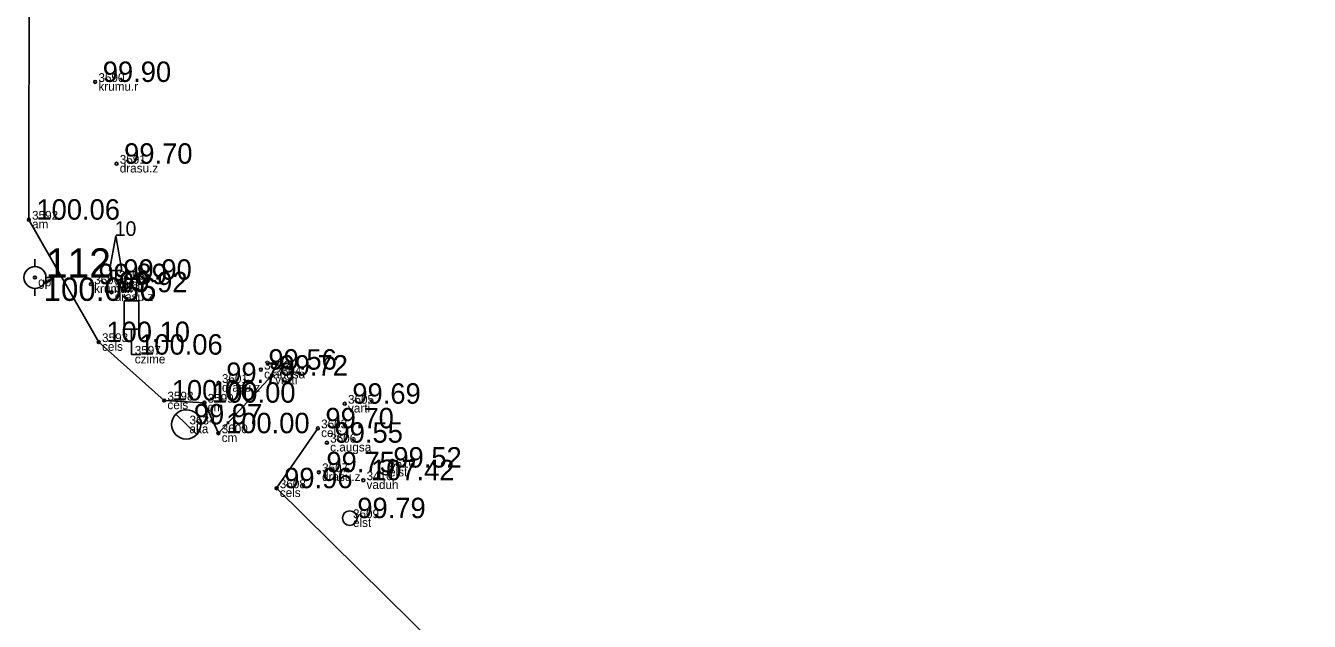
# Model space of a CAD drawing. Extents: x 614911 to 615803, y 262110 to 264311.
# Drawn here: x 615616.63 to 615660.6, y 264098.15 to 264118.54 of the extents above; entities that cross this region are included whole.
import ezdxf

# ---------------------------------------------------------------- set-up
doc = ezdxf.new("R2010")
doc.units = 0
for name, color, linetype in [('Level 1', 7, 'Continuous'), ('Level 12', 7, 'Continuous'), ('Level 16', 7, 'Continuous'), ('Level 18', 7, 'Continuous'), ('Level 19', 7, 'Continuous'), ('Level 37', 7, 'Continuous'), ('Level 53', 7, 'Continuous'), ('Level 54', 7, 'Continuous'), ('Level 57', 7, 'Continuous'), ('Level 58', 7, 'Continuous')]:
    doc.layers.add(name, color=color, linetype=linetype)

msp = doc.modelspace()

# ---------------------------------------------------------------- linework, layer by layer
at = {"layer": 'Level 1'}
for q in [(615619.713, 264110.165), (615619.923, 264109.845)]:
    msp.add_line((615619.713, 264109.845), q, dxfattribs=at)
msp.add_lwpolyline([(615619.503, 264110.165), (615619.923, 264110.165), (615619.713, 264111.345)], close=True, dxfattribs=at)
at = {"layer": 'Level 12'}
msp.add_line((615621.768, 264105.238), (615622.486, 264104.542), dxfattribs=at)
msp.add_circle((615622.127, 264104.89), 0.5, dxfattribs=at)
at = {"layer": 'Level 16'}
for p, q in [((615620.498, 264109.126), (615619.998, 264109.126)), ((615619.998, 264108.157), (615619.998, 264109.126)), ((615620.498, 264108.157), (615620.498, 264109.126)), ((615620.498, 264108.157), (615619.998, 264108.157)), ((615620.252, 264108.157), (615620.252, 264107.279)), ((615620.252, 264107.279), (615620.567, 264107.279))]:
    msp.add_line(p, q, dxfattribs=at)
at = {"layer": 'Level 18'}
for centre in [(615628.961, 264103.412), (615627.727, 264101.68)]:
    msp.add_circle(centre, 0.25, dxfattribs=at)
at = {"layer": 'Level 19'}
for p, q in [((615616.944, 264110.296), (615616.944, 264110.546)), ((615617.319, 264109.921), (615617.569, 264109.921)), ((615616.944, 264109.296), (615616.944, 264109.546))]:
    msp.add_line(p, q, dxfattribs=at)
for radius in [0.375, 0.05]:
    msp.add_circle((615616.944, 264109.921), radius, dxfattribs=at)
at = {"layer": 'Level 37'}
for points in [[(615625.063, 264106.562), (615623.229, 264104.588), (615622.747, 264105.634), (615621.37, 264105.71), (615619.131, 264107.71), (615616.734, 264111.901), (615616.748, 264121.153), (615617.254, 264127.034), (615619.687, 264135.318), (615625.708, 264142.666), (615632.784, 264145.968), (615640.605, 264144.932), (615648.422, 264143.136), (615670.375, 264124.985), (615688.06, 264110.762), (615709.564, 264094.167), (615727.03, 264081.038), (615738.779, 264072.364)], [(615637.311, 264090.77), (615625.22, 264102.705), (615626.635, 264104.756)]]:
    msp.add_lwpolyline(points, dxfattribs=at)
at = {"layer": 'Level 57'}
for centre in [(615619.007, 264116.617), (615619.739, 264113.817), (615616.734, 264111.901), (615618.861, 264109.694), (615619.568, 264109.417), (615619.131, 264107.71), (615624.682, 264106.766), (615623.237, 264106.311), (615625.063, 264106.562), (615621.37, 264105.71), (615622.747, 264105.634), (615627.556, 264105.599), (615623.229, 264104.588), (615626.635, 264104.756), (615626.945, 264104.264), (615626.668, 264103.253), (615625.22, 264102.705), (615628.192, 264102.979)]:
    msp.add_circle(centre, 0.05, dxfattribs=at)
at = {"layer": 'Level 58'}
for centre in [(615619.007, 264116.617), (615619.739, 264113.817), (615616.734, 264111.901), (615618.861, 264109.694), (615619.568, 264109.417), (615619.131, 264107.71), (615624.682, 264106.766), (615623.237, 264106.311), (615625.063, 264106.562), (615621.37, 264105.71), (615622.747, 264105.634), (615627.556, 264105.599), (615623.229, 264104.588), (615626.635, 264104.756), (615626.945, 264104.264), (615626.668, 264103.253), (615625.22, 264102.705), (615628.192, 264102.979)]:
    msp.add_circle(centre, 0.05, dxfattribs=at)

# ---------------------------------------------------------------- texts
at = {"layer": 'Level 1'}
msp.add_text(' 10', height=0.5, dxfattribs=at).set_placement((615619.488, 264111.345))
at = {"layer": 'Level 19'}
for s, height, p in [(' 112', 1, (615616.944, 264109.921)), (' 100.056', 0.8, (615616.944, 264109.121))]:
    msp.add_text(s, height=height, dxfattribs=at).set_placement(p)
at = {"layer": 'Level 53'}
for s, p in [(' krumu.r', (615619.007, 264116.317)), (' drasu.z', (615619.739, 264113.517)), (' am', (615616.734, 264111.601)), (' gp', (615616.944, 264109.621)), (' tuja', (615619.713, 264109.545)), (' krumu.r', (615618.861, 264109.394)), (' drasu.z', (615619.568, 264109.117)), (' cels', (615619.131, 264107.41)), (' czime', (615620.252, 264106.979)), (' c.augsa', (615624.682, 264106.466)), (' drasu.z', (615623.237, 264106.011)), (' varti', (615625.063, 264106.262)), (' cels', (615621.37, 264105.41)), (' cm', (615622.747, 264105.334)), (' varti', (615627.556, 264105.299)), (' aka', (615622.127, 264104.59)), (' cm', (615623.229, 264104.288)), (' cels', (615626.635, 264104.456)), (' c.augsa', (615626.945, 264103.964)), (' drasu.z', (615626.668, 264102.953)), (' elst', (615628.961, 264103.112)), (' cels', (615625.22, 264102.405)), (' vaduh', (615628.192, 264102.679)), (' elst', (615627.727, 264101.38))]:
    msp.add_text(s, height=0.3, dxfattribs=at).set_placement(p)
at = {"layer": 'Level 54'}
for s, p in [(' 3590', (615619.007, 264116.617)), (' 3591', (615619.739, 264113.817)), (' 3592', (615616.734, 264111.901)), (' 3596', (615618.861, 264109.694)), (' 3595', (615619.713, 264109.845)), (' 3594', (615619.568, 264109.417)), (' 3593', (615619.131, 264107.71)), (' 3597', (615620.252, 264107.279)), (' 3602', (615624.682, 264106.766)), (' 3604', (615625.063, 264106.562)), (' 3601', (615623.237, 264106.311)), (' 3598', (615621.37, 264105.71)), (' 3599', (615622.747, 264105.634)), (' 3605', (615627.556, 264105.599)), (' 3634', (615622.127, 264104.89)), (' 3603', (615626.635, 264104.756)), (' 3600', (615623.229, 264104.588)), (' 3606', (615626.945, 264104.264)), (' 3610', (615628.961, 264103.412)), (' 3607', (615626.668, 264103.253)), (' 3410', (615628.192, 264102.979)), (' 3608', (615625.22, 264102.705)), (' 3609', (615627.727, 264101.68))]:
    msp.add_text(s, height=0.3, dxfattribs=at).set_placement(p)
at = {"layer": 'Level 58'}
for s, p in [(' 99.90', (615619.007, 264116.617)), (' 99.70', (615619.739, 264113.817)), (' 100.06', (615616.734, 264111.901)), (' 99.89', (615618.861, 264109.694)), (' 99.90', (615619.713, 264109.845)), (' 99.92', (615619.568, 264109.417)), (' 100.10', (615619.131, 264107.71)), (' 100.06', (615620.252, 264107.279)), (' 99.56', (615624.682, 264106.766)), (' 99.72', (615625.063, 264106.562)), (' 99.79', (615623.237, 264106.311)), (' 100.06', (615621.37, 264105.71)), (' 100.00', (615622.747, 264105.634)), (' 99.69', (615627.556, 264105.599)), (' 99.97', (615622.127, 264104.89)), (' 99.70', (615626.635, 264104.756)), (' 100.00', (615623.229, 264104.588)), (' 99.55', (615626.945, 264104.264)), (' 99.52', (615628.961, 264103.412)), (' 99.75', (615626.668, 264103.253)), (' 107.42', (615628.192, 264102.979)), (' 99.96', (615625.22, 264102.705)), (' 99.79', (615627.727, 264101.68))]:
    msp.add_text(s, height=0.7, dxfattribs=at).set_placement(p)

doc.saveas('drawing.dxf')
